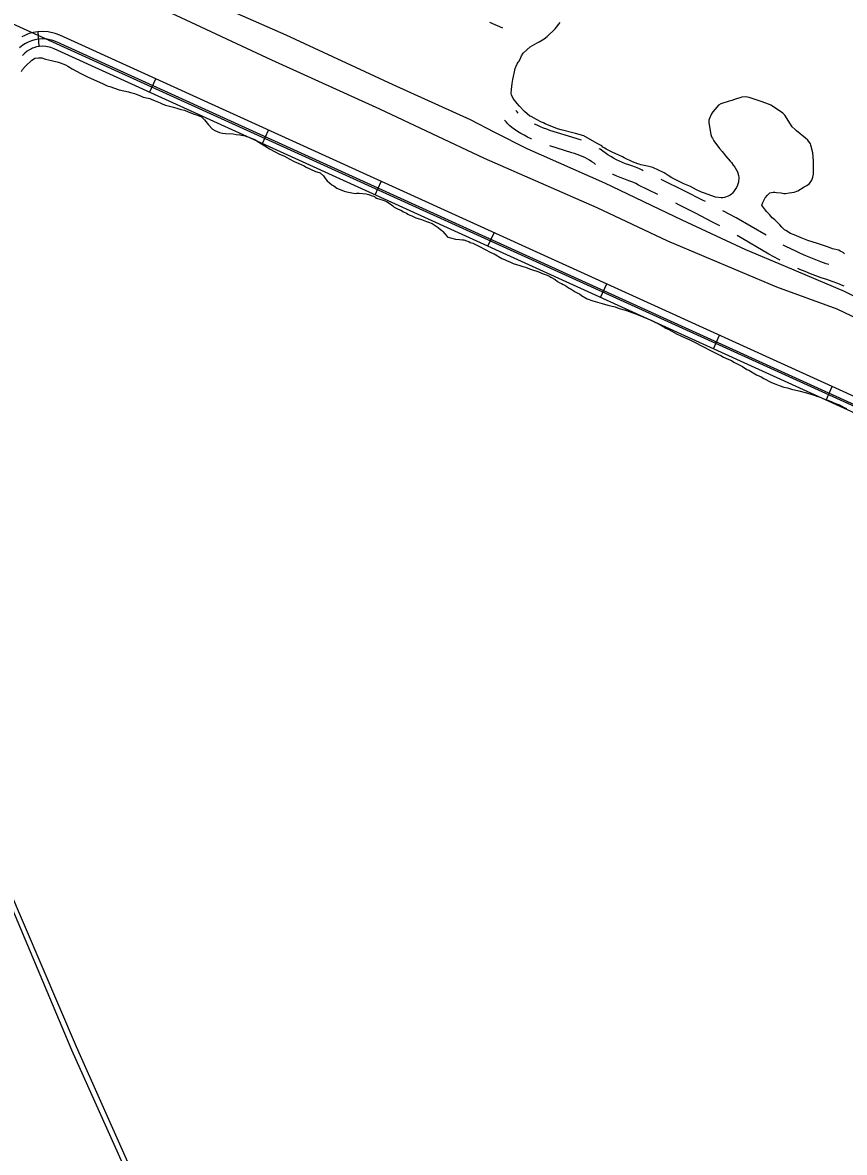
# Model space of a CAD drawing. Extents: x 3715084 to 3753216, y 488173 to 513963.
# Drawn here: x 3721903 to 3723562, y 507640 to 509921 of the extents above; entities that cross this region are included whole.
import ezdxf

# ---------------------------------------------------------------- set-up
doc = ezdxf.new("R2010")
doc.units = 0
for name, color, linetype in [('V-ROAD-CNTR', 7, 'Continuous'), ('V-SITE-VEGE', 7, 'Continuous'), ('V-TOPO-BNDY', 7, 'Continuous'), ('V-TOPO-SHOR', 7, 'Continuous')]:
    doc.layers.add(name, color=color, linetype=linetype)

msp = doc.modelspace()

# ---------------------------------------------------------------- linework, layer by layer
at = {"layer": 'V-ROAD-CNTR'}
for p, q in [((3721936.6, 509872.7), (3721934.8, 509902.6)), ((3722872.1, 509909.6), (3722846.2, 509920.8)), ((3722159.5, 509780), (3722171.9, 509807.3)), ((3722387.1, 509676.5), (3722399.5, 509703.8)), ((3722614.6, 509573), (3722627.1, 509600.3)), ((3722842.2, 509469.5), (3722854.6, 509496.8)), ((3723069.8, 509366), (3723082.2, 509393.3)), ((3723297.3, 509262.5), (3723309.8, 509289.8)), ((3723524.9, 509159), (3723537.3, 509186.3))]:
    msp.add_line(p, q, dxfattribs=at)
for points in [[(3723649.3, 509135.4), (3721978.6, 509895.3), (3721968.9, 509899.1), (3721954.6, 509902.4), (3721943.2, 509903.1), (3721933.7, 509902.5), (3721924.3, 509900.9), (3721916.4, 509898.6), (3721911.7, 509896.8), (3721907.7, 509895), (3721901.7, 509891.9)], [(3723642.7, 509121.9), (3721972.7, 509881.5), (3721964.4, 509884.8), (3721952.5, 509887.5), (3721943.2, 509888.1), (3721935.4, 509887.6), (3721927.7, 509886.3), (3721921.1, 509884.3), (3721917.4, 509882.9), (3721914.3, 509881.5), (3721909.3, 509878.9), (3721903.3, 509875), (3721897.2, 509870)], [(3723636.2, 509108.4), (3721966.8, 509867.7), (3721960, 509870.4), (3721950.3, 509872.6), (3721943.1, 509873.1), (3721937.2, 509872.7), (3721931.1, 509871.6), (3721925.9, 509870.1), (3721923.1, 509869), (3721920.8, 509868), (3721916.9, 509866), (3721912.2, 509862.9), (3721907.4, 509859), (3721902.8, 509854.2)], [(3722903.3, 509738.1), (3722901.1, 509740.4), (3722898.4, 509743.5)], [(3722930, 509685.9), (3722929.2, 509686.3), (3722922.2, 509689.7), (3722915.4, 509693.3), (3722908.6, 509697), (3722902, 509701), (3722895, 509705.5), (3722890.4, 509709.1), (3722886.4, 509712.7), (3722882.6, 509716.4), (3722878.9, 509720.3), (3722875.8, 509723.8)], [(3723030.9, 509683.6), (3723026.4, 509685.1), (3723020.3, 509686.9), (3722967.3, 509703.3), (3722960.9, 509705.5), (3722954.5, 509708), (3722948.2, 509710.6), (3722941.9, 509713.5), (3722936.4, 509716.1)], [(3723059.6, 509634.7), (3723056.6, 509636.8), (3723052.1, 509639.9), (3723047.4, 509642.9), (3723042.6, 509645.6), (3723037.7, 509648.2), (3723032.7, 509650.6), (3723027.6, 509652.8), (3723022.5, 509654.8), (3723017.2, 509656.5), (3723011.6, 509658.2), (3722967.4, 509671.9)], [(3723155.8, 509621.7), (3723153.4, 509622.9), (3723146.7, 509626), (3723139.9, 509628.8), (3723132.9, 509631.4), (3723126.4, 509633.5), (3723120.1, 509635.9), (3723113.9, 509638.4), (3723107.8, 509641.1), (3723101.8, 509644), (3723095.8, 509647.2), (3723090, 509650.5), (3723084.4, 509654), (3723078.9, 509657.7), (3723074, 509661.3), (3723068.5, 509665.1), (3723066.8, 509666.1)], [(3723185.3, 509573.9), (3723146.4, 509592.9), (3723140.5, 509595.9), (3723134.8, 509598.5), (3723128.9, 509600.9), (3723123, 509603.1), (3723116.5, 509605.2), (3723109.3, 509607.9), (3723102.1, 509610.8), (3723095.1, 509613.9), (3723094, 509614.5)], [(3723281.2, 509559.5), (3723275.1, 509562.6), (3723240.8, 509580.1), (3723191.8, 509604.1)], [(3723310.2, 509510.6), (3723295.4, 509518.3), (3723261.4, 509535.9), (3723227.4, 509553.3), (3723221.2, 509556.3)], [(3723403.7, 509491.8), (3723343.5, 509527), (3723316.7, 509541)], [(3723431.9, 509441.5), (3723429.7, 509442.6), (3723419.5, 509448), (3723409.3, 509453.7), (3723345.2, 509491.3)], [(3723530.2, 509432.4), (3723524.9, 509434.2), (3723514.4, 509437.9), (3723504, 509441.8), (3723493.8, 509445.9), (3723483.6, 509450.2), (3723473.4, 509454.6), (3723463.4, 509459.3), (3723453.5, 509464.1), (3723443.6, 509469.1), (3723438.4, 509471.9)], [(3723561.4, 509388.6), (3723559, 509389.6), (3723548.2, 509394), (3723537.3, 509398.1), (3723526.3, 509402.1), (3723515, 509405.9), (3723504.1, 509409.7), (3723493.2, 509413.8), (3723482.4, 509418.1), (3723471.7, 509422.6), (3723468, 509424.3)]]:
    msp.add_lwpolyline(points, dxfattribs=at)
at = {"layer": 'V-SITE-VEGE'}
for p, q in [((3722961.6, 509892.8), (3722978, 509908)), ((3722978, 509908), (3722987.9, 509921)), ((3722927.3, 509871.8), (3722941.5, 509879.9)), ((3722941.5, 509879.9), (3722945.8, 509882)), ((3722945.8, 509882), (3722955.6, 509888)), ((3722955.6, 509888), (3722961.6, 509892.8)), ((3722910.3, 509854), (3722913.6, 509858.8)), ((3722913.6, 509858.8), (3722920.7, 509865.9)), ((3722920.7, 509865.9), (3722927.3, 509871.8)), ((3722897.2, 509828), (3722901.6, 509837.7)), ((3722901.6, 509837.7), (3722903.2, 509841)), ((3722903.2, 509841), (3722904.8, 509842.6)), ((3722904.8, 509842.6), (3722907, 509846.9)), ((3722907, 509846.9), (3722910.3, 509854)), ((3722892.7, 509805.7), (3722893.8, 509811.7)), ((3722893.8, 509811.7), (3722896, 509821.4)), ((3722896, 509821.4), (3722897.2, 509828)), ((3722889.9, 509785.6), (3722891, 509798.1)), ((3722891, 509798.1), (3722892.7, 509805.7)), ((3722889.3, 509777.4), (3722889.9, 509785.6)), ((3722889.8, 509774.7), (3722889.3, 509777.4)), ((3722893, 509767.6), (3722889.8, 509774.7)), ((3722901.1, 509757.3), (3722893, 509767.6)), ((3723339.8, 509765.8), (3723334.3, 509763.7)), ((3723354.5, 509770.6), (3723339.8, 509765.8)), ((3723362.6, 509771.1), (3723354.5, 509770.6)), ((3723369.7, 509769.5), (3723362.6, 509771.1)), ((3723391.4, 509762.3), (3723369.7, 509769.5)), ((3722906, 509752.4), (3722901.1, 509757.3)), ((3722916.3, 509741.4), (3722906, 509752.4)), ((3722927.1, 509732.1), (3722916.3, 509741.4)), ((3723300.5, 509745.4), (3723296.2, 509740.5)), ((3723307.7, 509754), (3723300.5, 509745.4)), ((3723312, 509756.7), (3723307.7, 509754)), ((3723328.9, 509762.1), (3723312, 509756.7)), ((3723334.3, 509763.7), (3723328.9, 509762.1)), ((3723405, 509757.3), (3723391.4, 509762.3)), ((3723413.1, 509754), (3723405, 509757.3)), ((3723420.7, 509749.6), (3723413.1, 509754)), ((3723437.5, 509738.1), (3723420.7, 509749.6)), ((3722929.8, 509731), (3722927.1, 509732.1)), ((3722940.1, 509725), (3722929.8, 509731)), ((3722950.4, 509720.1), (3722940.1, 509725)), ((3722954.2, 509718.4), (3722950.4, 509720.1)), ((3722958, 509716.2), (3722954.2, 509718.4)), ((3723289, 509725.9), (3723287.9, 509723.7)), ((3723287.9, 509723.7), (3723287.9, 509718.3)), ((3723287.9, 509718.3), (3723292.1, 509694.9)), ((3723293.4, 509736.7), (3723289, 509725.9)), ((3723296.2, 509740.5), (3723293.4, 509736.7)), ((3723441.3, 509733.8), (3723437.5, 509738.1)), ((3723456.4, 509710.3), (3723441.3, 509733.8)), ((3722982.4, 509706.3), (3722958, 509716.2)), ((3722990, 509704.6), (3722982.4, 509706.3)), ((3723016, 509697.4), (3722990, 509704.6)), ((3723019.3, 509696.9), (3723016, 509697.4)), ((3723036.1, 509692.4), (3723019.3, 509696.9)), ((3723462.3, 509704.8), (3723456.4, 509710.3)), ((3723465, 509702.1), (3723462.3, 509704.8)), ((3723482.9, 509687.3), (3723465, 509702.1)), ((3723062.7, 509677.1), (3723036.1, 509692.4)), ((3723072.4, 509672.1), (3723062.7, 509677.1)), ((3723292.1, 509694.9), (3723293.2, 509690.5)), ((3723293.2, 509690.5), (3723295.4, 509687.3)), ((3723295.4, 509687.3), (3723298, 509682.3)), ((3723298, 509682.3), (3723309.4, 509666.5)), ((3723487.7, 509683.5), (3723482.9, 509687.3)), ((3723493.1, 509676.4), (3723487.7, 509683.5)), ((3723494.2, 509673.2), (3723493.1, 509676.4)), ((3723497.9, 509657.9), (3723494.2, 509673.2)), ((3723074, 509669.4), (3723072.4, 509672.1)), ((3723078.4, 509667.2), (3723074, 509669.4)), ((3723080.6, 509665.6), (3723078.4, 509667.2)), ((3723094.1, 509658.4), (3723080.6, 509665.6)), ((3723104.9, 509654), (3723094.1, 509658.4)), ((3723113.6, 509650.2), (3723104.9, 509654)), ((3723117.4, 509648), (3723113.6, 509650.2)), ((3723309.4, 509666.5), (3723314.8, 509660.5)), ((3723314.8, 509660.5), (3723322.3, 509651.2)), ((3723322.3, 509651.2), (3723331, 509641.4)), ((3723499, 509650.8), (3723497.9, 509657.9)), ((3723499.5, 509640.5), (3723499, 509650.8)), ((3723134.2, 509639.7), (3723117.4, 509648)), ((3723145.1, 509635.9), (3723134.2, 509639.7)), ((3723147.8, 509634.8), (3723145.1, 509635.9)), ((3723151, 509633.7), (3723147.8, 509634.8)), ((3723164.1, 509630.9), (3723151, 509633.7)), ((3723172.2, 509628.7), (3723164.1, 509630.9)), ((3723174.9, 509628.1), (3723172.2, 509628.7)), ((3723198.2, 509617.7), (3723174.9, 509628.1)), ((3723331, 509641.4), (3723333.7, 509638.7)), ((3723333.7, 509638.7), (3723337.5, 509633.2)), ((3723337.5, 509633.2), (3723340.7, 509628.9)), ((3723340.7, 509628.9), (3723346.1, 509619.6)), ((3723499.3, 509615), (3723499.5, 509640.5)), ((3723205.8, 509612.2), (3723198.2, 509617.7)), ((3723213.4, 509607.8), (3723205.8, 509612.2)), ((3723237.8, 509595.2), (3723213.4, 509607.8)), ((3723346.1, 509619.6), (3723348.2, 509612.5)), ((3723348.7, 509608.2), (3723348.1, 509598.9)), ((3723348.2, 509612.5), (3723348.7, 509608.2)), ((3723496, 509602.5), (3723497.7, 509609)), ((3723497.7, 509609), (3723499.3, 509615)), ((3723251.4, 509589.7), (3723237.8, 509595.2)), ((3723263.3, 509583.6), (3723251.4, 509589.7)), ((3723273.6, 509578.7), (3723263.3, 509583.6)), ((3723343.7, 509588.1), (3723336.1, 509576.7)), ((3723345.9, 509592.4), (3723343.7, 509588.1)), ((3723348.1, 509598.9), (3723345.9, 509592.4)), ((3723460, 509578.8), (3723467.6, 509581.4)), ((3723467.6, 509581.4), (3723480.7, 509589)), ((3723480.7, 509589), (3723485.6, 509591.7)), ((3723485.6, 509591.7), (3723491.1, 509596)), ((3723491.1, 509596), (3723496, 509602.5)), ((3723277.4, 509577), (3723273.6, 509578.7)), ((3723301.8, 509568.7), (3723277.4, 509577)), ((3723313.2, 509567), (3723301.8, 509568.7)), ((3723316.5, 509567), (3723313.2, 509567)), ((3723319.7, 509567.5), (3723316.5, 509567)), ((3723327.3, 509570.2), (3723319.7, 509567.5)), ((3723331.2, 509572.4), (3723327.3, 509570.2)), ((3723333.9, 509574.5), (3723331.2, 509572.4)), ((3723336.1, 509576.7), (3723333.9, 509574.5)), ((3723396.8, 509557.9), (3723399, 509561.7)), ((3723399, 509561.7), (3723401.8, 509567.1)), ((3723401.8, 509567.1), (3723406.7, 509572.5)), ((3723406.7, 509572.5), (3723411.1, 509576.9)), ((3723411.1, 509576.9), (3723418.1, 509578.4)), ((3723418.1, 509578.4), (3723421.4, 509578.4)), ((3723421.4, 509578.4), (3723424.7, 509577.9)), ((3723424.7, 509577.9), (3723434.4, 509577.3)), ((3723434.4, 509577.3), (3723439.3, 509576.2)), ((3723439.3, 509576.2), (3723443.1, 509576.1)), ((3723443.1, 509576.1), (3723450.2, 509577.2)), ((3723450.2, 509577.2), (3723455.6, 509577.7)), ((3723455.6, 509577.7), (3723460, 509578.8)), ((3723395.2, 509552.5), (3723396.8, 509557.9)), ((3723396.3, 509550.3), (3723395.2, 509552.5)), ((3723402.7, 509542.1), (3723396.3, 509550.3)), ((3723405.4, 509538.8), (3723402.7, 509542.1)), ((3723410.8, 509533.4), (3723405.4, 509538.8)), ((3723416.2, 509526.8), (3723410.8, 509533.4)), ((3723421.1, 509522.4), (3723416.2, 509526.8)), ((3723426.5, 509517), (3723421.1, 509522.4)), ((3723431.4, 509512.6), (3723426.5, 509517)), ((3723435.7, 509507.7), (3723431.4, 509512.6)), ((3723441.1, 509502.8), (3723435.7, 509507.7)), ((3723443.3, 509501.1), (3723441.1, 509502.8)), ((3723453, 509495.1), (3723443.3, 509501.1)), ((3723460.1, 509492.3), (3723453, 509495.1)), ((3723474.7, 509486.3), (3723460.1, 509492.3)), ((3723487.8, 509481.3), (3723474.7, 509486.3)), ((3723507.3, 509475.2), (3723487.8, 509481.3)), ((3723519.2, 509470.8), (3723507.3, 509475.2)), ((3723529.5, 509467.5), (3723519.2, 509470.8)), ((3723537.7, 509464.2), (3723529.5, 509467.5)), ((3723550.7, 509461.4), (3723537.7, 509464.2)), ((3723552.9, 509459.8), (3723550.7, 509461.4)), ((3723559.4, 509456.5), (3723552.9, 509459.8)), ((3723562.1, 509454.3), (3723559.4, 509456.5))]:
    msp.add_line(p, q, dxfattribs=at)
for points in [[(3721901, 509822.3), (3721903.2, 509826.1), (3721909.2, 509832.6), (3721921.8, 509845), (3721925.1, 509847.2), (3721927.8, 509848.8), (3721935.4, 509849.8), (3721941.9, 509849.8), (3721949.5, 509847), (3721961.5, 509844.3), (3721966.9, 509843.2), (3721975.6, 509840.9), (3721989.7, 509835.4)], [(3721989.7, 509835.4), (3721994.6, 509833.2), (3722003.2, 509827.7), (3722020.6, 509817.9), (3722027.1, 509814.6), (3722034.1, 509811.3), (3722065.6, 509797), (3722073.5, 509793.5), (3722079.5, 509791.9), (3722097.9, 509785.3), (3722116.9, 509780.8), (3722120.7, 509779.7), (3722126.1, 509778.6), (3722128.9, 509777.5), (3722132.1, 509776.4), (3722140.8, 509773.1), (3722146.7, 509770.3), (3722153.3, 509768.7), (3722159.8, 509767.5), (3722162.5, 509766.4), (3722170.6, 509762.6), (3722180.9, 509758.7), (3722186.3, 509756), (3722191.8, 509754.3), (3722207.5, 509749.9), (3722216.7, 509747.7), (3722222.7, 509745.5), (3722229.8, 509743.8), (3722237.4, 509741), (3722249.3, 509736.1), (3722254.2, 509734.4), (3722263.9, 509730.6), (3722270.4, 509724.6), (3722278, 509714.2), (3722286.1, 509705.4), (3722291, 509702.7), (3722300.2, 509698.9), (3722306.7, 509697.7), (3722312.7, 509697.2), (3722327.9, 509696), (3722333.9, 509694.9), (3722341.5, 509694.3), (3722352.3, 509692.1), (3722355, 509691), (3722359.9, 509689.3), (3722372.9, 509684.3), (3722376.7, 509681.6), (3722385.4, 509676.1), (3722391.9, 509672.3), (3722401.1, 509665.7), (3722413, 509660.2), (3722420.1, 509655.8), (3722431.5, 509650.9), (3722441.2, 509645.9), (3722451, 509640.4), (3722465.6, 509634.4), (3722471.6, 509631.6), (3722474.3, 509630), (3722494.3, 509620.6), (3722497.1, 509619.5), (3722503.6, 509617.3), (3722510.1, 509611.3), (3722514.4, 509605.3), (3722517.6, 509601.5), (3722527.4, 509593.3), (3722531.1, 509591.1), (3722537.6, 509586.7), (3722552.3, 509580.7), (3722557.7, 509579), (3722574.5, 509576.2), (3722577.3, 509576.7), (3722582.7, 509576.7), (3722596.8, 509575), (3722601.7, 509573.9), (3722606.6, 509571.7), (3722613.1, 509570), (3722614.7, 509568.4), (3722617.4, 509566.2), (3722623.9, 509564.5), (3722631, 509562.3), (3722637.5, 509559.6), (3722642.9, 509556.3), (3722650.5, 509550.8), (3722653.2, 509548.1), (3722657, 509546.4), (3722660.8, 509544.2), (3722666.2, 509542), (3722671.6, 509538.7), (3722677.6, 509536), (3722680.9, 509534.3), (3722684.6, 509532.1), (3722688.4, 509530.5), (3722696.6, 509526.6), (3722703.6, 509524.4), (3722708, 509523.3), (3722718.3, 509519.5), (3722722.6, 509518.3), (3722729.7, 509515), (3722742.1, 509507.4), (3722746.5, 509503.5), (3722749.2, 509501.4)], [(3722749.2, 509501.4), (3722751.3, 509499.2), (3722755.1, 509494.3), (3722760, 509489.3), (3722762.1, 509487.7), (3722767, 509486.6), (3722776.8, 509483.8), (3722784.9, 509482.7), (3722790.9, 509482.1), (3722793.6, 509482.1), (3722799.1, 509480.4), (3722803.4, 509478.8), (3722806.6, 509477.1), (3722811.5, 509475.5), (3722815.9, 509473.3), (3722827.8, 509467.8), (3722834.3, 509463.9), (3722849.5, 509456.3), (3722854.9, 509454.1), (3722870.6, 509444.7), (3722876, 509442.5), (3722881.4, 509439.8), (3722886.3, 509437.6), (3722893.4, 509434.8), (3722906.4, 509430.4), (3722912.4, 509428.2), (3722917.8, 509427.1), (3722926.5, 509423.8), (3722932.4, 509422.1), (3722942.8, 509418.3), (3722953.6, 509413.9), (3722959.6, 509411.7), (3722965, 509409.5), (3722969.3, 509406.7), (3722978, 509402.3), (3722982.9, 509398.5), (3722987.7, 509395.7), (3722990.5, 509394.1), (3722994.2, 509392.4), (3722997.5, 509390.8), (3723001.8, 509388.1), (3723005.1, 509385.3), (3723010, 509382.6), (3723012.1, 509381.5), (3723016.5, 509378.7), (3723018.6, 509377.1), (3723024, 509374.4), (3723026.8, 509373.3), (3723031.1, 509370), (3723042.5, 509363.4), (3723053.9, 509359), (3723072.9, 509354), (3723084.3, 509350.7), (3723098.9, 509346.8), (3723107, 509344), (3723120.1, 509340.1), (3723136.9, 509334.1), (3723157, 509326.4), (3723173.2, 509319.8), (3723180.8, 509315.4), (3723185.7, 509313.2), (3723197.1, 509306.6), (3723199.2, 509304.9), (3723207.4, 509301.1), (3723224.2, 509291.8), (3723230.1, 509289), (3723232.8, 509287.9), (3723249.6, 509280.2), (3723258.9, 509275.8), (3723261.6, 509274.2), (3723273, 509268.1), (3723280, 509264.8), (3723290.3, 509259.4), (3723303.9, 509252.8), (3723307.6, 509250.6), (3723312, 509248.9), (3723317.9, 509245.6), (3723328.2, 509240.7), (3723333.7, 509238.5), (3723338.5, 509235.7), (3723355.9, 509226.9), (3723365.1, 509220.9), (3723368.9, 509219.3), (3723384.6, 509209.9), (3723393.8, 509205.5), (3723399.2, 509202.3), (3723413.3, 509195.1), (3723418.2, 509192.9), (3723423.6, 509190.7), (3723430.1, 509188.5), (3723439.4, 509185.2), (3723447, 509183.5), (3723455.1, 509180.8), (3723469.8, 509177.4), (3723485.5, 509173.5), (3723502.9, 509168), (3723505.6, 509166.9), (3723510.5, 509165.2), (3723523.5, 509160.3), (3723528.4, 509158.6), (3723534.9, 509155.9)], [(3723534.9, 509155.9), (3723539.2, 509154.2), (3723545.7, 509151.5), (3723551.7, 509149.3), (3723559.8, 509144.3), (3723565.8, 509141.6)]]:
    msp.add_lwpolyline(points, dxfattribs=at)
at = {"layer": 'V-TOPO-BNDY'}
msp.add_line((3719138.1, 511166.3), (3723819.3, 509038.5), dxfattribs=at)
at = {"layer": 'V-TOPO-SHOR'}
for points in [[(3722231.7, 509985.7), (3722434.7, 509896.3), (3722650.5, 509795.7), (3722806.3, 509725.4), (3722855.5, 509699.5), (3722920.8, 509666.4), (3723077.8, 509597.3), (3723233.3, 509522.9), (3723362.3, 509462.8), (3723442, 509429.3), (3723561.1, 509379), (3723733.4, 509292.1)], [(3722202.3, 509940.6), (3722405.5, 509845.5), (3722623.4, 509747), (3722834.6, 509646.9), (3723061.8, 509547.3), (3723204.7, 509480.6), (3723424.7, 509387.5), (3723546.7, 509342.9), (3723721.3, 509259.3)], [(3722388.1, 506999.3), (3722389.8, 507003.6), (3722295.1, 507215.7), (3722161.8, 507516.5), (3722012.1, 507853.5), (3721837.1, 508261), (3721685.9, 508600.3), (3721483.5, 509049)], [(3722002.6, 507846.4), (3721829.4, 508256.3), (3721675.2, 508598)], [(3722285.6, 507208.6), (3722152.3, 507512.4), (3722002.6, 507846.4)]]:
    msp.add_lwpolyline(points, dxfattribs=at)

doc.saveas('drawing.dxf')
